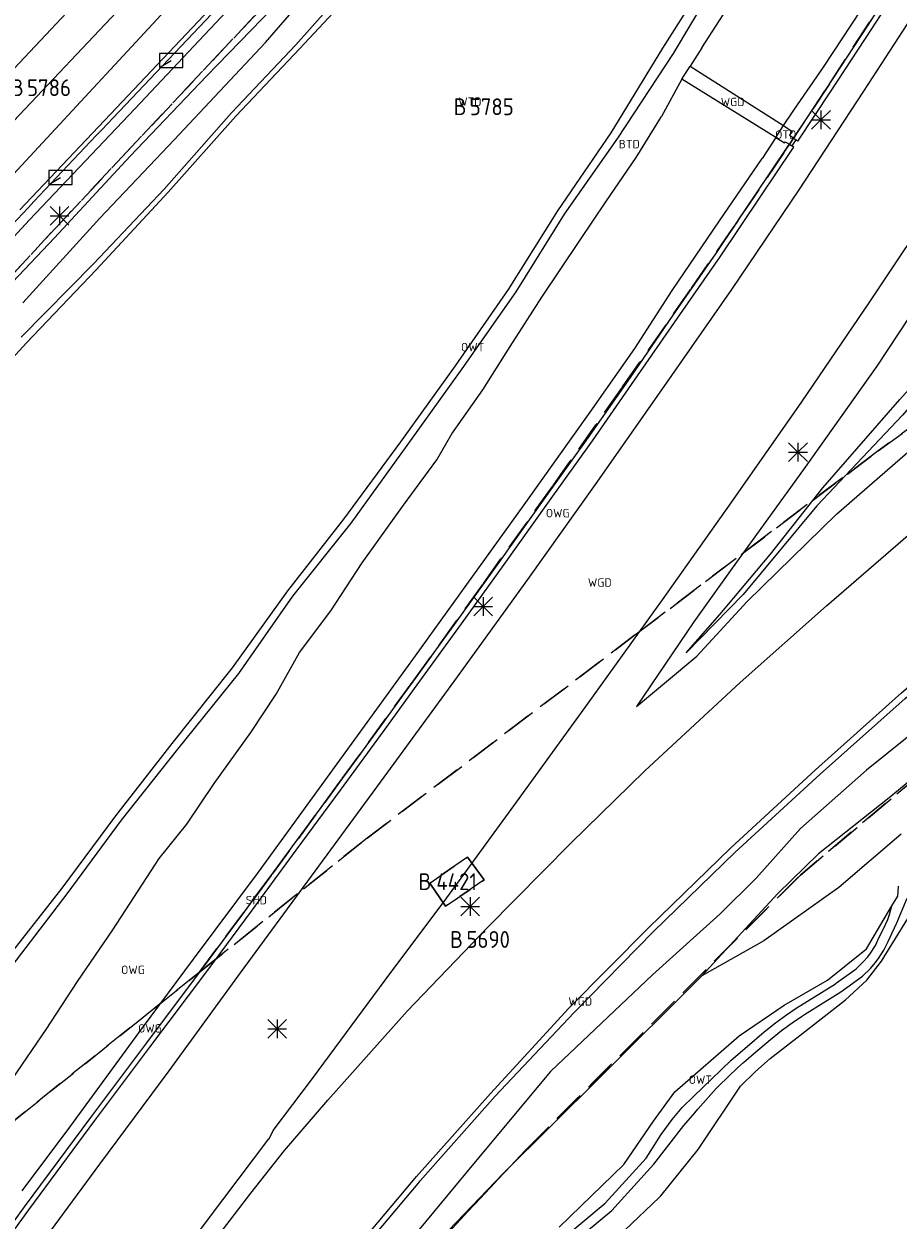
# Model space of a CAD drawing. Header units: metres. Extents: x 207644 to 210135, y 370459 to 373417.
# Tile 257 of 279: x 208436 to 208530, y 372613 to 372741. Entities that reach past the tile are written whole.
import ezdxf
from ezdxf.enums import TextEntityAlignment as Align

# ---------------------------------------------------------------- set-up
doc = ezdxf.new("R2010")
doc.units = ezdxf.units.M
doc.linetypes.add('HIDDEN2', pattern=[4.7625, 3.175, -1.5875])
for name, color, linetype in [('BTD', 7, 'Continuous'), ('KAD_perceelnummer', 212, 'Continuous'), ('KAD_sectie', 212, 'Continuous'), ('KAD_Vastgesteld_Perceel', 212, 'Continuous'), ('OTD', 7, 'Continuous'), ('OWG', 7, 'Continuous'), ('OWT', 7, 'Continuous'), ('SHD', 7, 'Continuous'), ('WGD', 7, 'Continuous'), ('WTD', 7, 'Continuous')]:
    doc.layers.add(name, color=color, linetype=linetype)
for name, color, linetype, lineweight in [('GKL', 52, 'Continuous', 25), ('GMV', 7, 'Continuous', 25), ('Q21_lantaarnpaal', 1, 'Continuous', 0), ('Q23_kolk', 153, 'Continuous', 0)]:
    doc.layers.add(name, color=color, linetype=linetype, lineweight=lineweight)
doc.styles.add('ISO', font='isocpeur.ttf', dxfattribs={"height": 1})
doc.styles.add('ISOCP', font='ISOCP.shx', dxfattribs={"height": 1.8})

# ---------------------------------------------------------------- blocks, each defined once
blk = doc.blocks.new('ACMAP_ANN_TEMPLATE_Vastgesteld_Perceelnummer')
at = {"layer": 'KAD_perceelnummer', "style": 'ISOCP'}
blk.add_attdef('Perceelnummer', text='', height=1.8, dxfattribs=at).set_placement((0, 0), align=Align.MIDDLE)
at = {"layer": 'KAD_sectie', "style": 'ISOCP'}
blk.add_attdef('sectie', text='', height=1.8, dxfattribs=at).set_placement((-2.7, 0), align=Align.MIDDLE_RIGHT)
blk = doc.blocks.new('Q21')
for p, q in [((-1, 1), (0, 0)), ((-1, 0), (0, 0)), ((-1, -1), (0, 0)), ((0, 1), (0, 0)), ((0, 0), (1, 1)), ((0, 0), (1, 0)), ((0, 0), (0, -1)), ((0, 0), (1, -1))]:
    blk.add_line(p, q)
blk = doc.blocks.new('Q23')
blk.add_line((-1.25, -0.75), (0, 0))
blk.add_lwpolyline([(-1.25, -0.75), (1.25, -0.75), (1.25, 0.75), (-1.25, 0.75), (-1.25, -0.75)])

msp = doc.modelspace()

# ---------------------------------------------------------------- linework, layer by layer
at = {"layer": 'GKL', "color": 253, "linetype": 'Continuous', "lineweight": 13}
for points in [[(208521.79, 372736.296), (208525.776, 372742.37)], [(208518.629, 372731.695), (208521.79, 372736.296)], [(208517.512, 372730.059), (208518.629, 372731.695)], [(208516.684, 372728.771), (208515.227, 372726.521)], [(208510.671, 372719.869), (208515.227, 372726.521)], [(208505.587, 372712.396), (208510.671, 372719.869)], [(208534.501, 372714.888), (208527.486, 372704.3)], [(208501.627, 372706.189), (208505.587, 372712.396)], [(208496.845, 372699.386), (208501.627, 372706.189)], [(208527.486, 372704.3), (208519.664, 372693.248)], [(208489.767, 372689.46), (208496.845, 372699.386)], [(208523.176, 372688.469), (208532.984, 372697.007)], [(208519.664, 372693.248), (208512.027, 372682.697)], [(208484.905, 372682.711), (208489.767, 372689.46)], [(208513.614, 372679.118), (208523.176, 372688.469)], [(208478.131, 372673.311), (208484.905, 372682.711)], [(208512.027, 372682.697), (208507.938, 372676.955)], [(208508.24, 372673.283), (208513.614, 372679.118)], [(208507.938, 372676.955), (208501.798, 372667.88)], [(208471.928, 372664.734), (208478.131, 372673.311)], [(208504.767, 372670.378), (208508.24, 372673.283)], [(208501.798, 372667.88), (208504.767, 372670.378)], [(208539.084, 372671.269), (208526.407, 372661.085)], [(208466.536, 372657.309), (208471.928, 372664.734)], [(208526.407, 372661.085), (208519.33, 372654.817)], [(208461.345, 372650.168), (208466.536, 372657.309)], [(208519.33, 372654.817), (208514.576, 372649.517)], [(208454.405, 372640.858), (208461.345, 372650.168)], [(208514.576, 372649.517), (208510.739, 372645.696)], [(208510.739, 372645.696), (208503.496, 372639.183)], [(208448.951, 372633.479), (208454.405, 372640.858)], [(208503.496, 372639.183), (208492.587, 372628.84)], [(208441.158, 372622.872), (208448.951, 372633.479)], [(208492.587, 372628.84), (208484.512, 372619.141)], [(208436.046, 372616.065), (208441.158, 372622.872)], [(208484.512, 372619.141), (208475.604, 372608.394)]]:
    msp.add_lwpolyline(points, dxfattribs=at)
at = {"layer": 'GMV', "color": 253, "linetype": 'Continuous', "lineweight": 13}
for points in [[(208590.728, 372858.2), (208585.773, 372847.296), (208581.342, 372837.974), (208577.041, 372829.108), (208573.456, 372822.089), (208568.794, 372812.946), (208564.205, 372804.366), (208560.308, 372797.191), (208556.426, 372790.194), (208551.439, 372781.495), (208547.428, 372774.532), (208543.334, 372767.665), (208539.18, 372760.946), (208535.024, 372754.126), (208530.648, 372747.173), (208526.453, 372740.697), (208522.132, 372734.068), (208518.593, 372728.725)], [(208591.236, 372857.985), (208586.272, 372847.063), (208581.839, 372837.735), (208577.535, 372828.862), (208573.947, 372821.838), (208569.283, 372812.691), (208564.69, 372804.104), (208560.792, 372796.925), (208556.906, 372789.923), (208551.917, 372781.219), (208547.903, 372774.253), (208543.805, 372767.379), (208539.65, 372760.658), (208535.492, 372753.835), (208531.113, 372746.876), (208526.915, 372740.396), (208522.593, 372733.765), (208519.025, 372728.378), (208518.825, 372728.539)], [(208592.877, 372854.324), (208587.672, 372843.113), (208582.906, 372833.072), (208577.274, 372821.751), (208571.93, 372811.396), (208566.355, 372800.877), (208560.093, 372789.551), (208553.792, 372778.494), (208547.269, 372767.401), (208539.643, 372754.874), (208533.037, 372744.466), (208526.086, 372733.736), (208519.142, 372723.19), (208511.938, 372712.509), (208504.461, 372701.766), (208497.362, 372691.641), (208490.111, 372681.461), (208482.31, 372670.663), (208474.738, 372660.314), (208466.98, 372649.728), (208459.392, 372639.364), (208451.74, 372628.877), (208444.346, 372618.923), (208436.671, 372608.487)], [(208675.945, 372809.27), (208666.008, 372794.664), (208655.175, 372780.021), (208645.827, 372768.085), (208633.568, 372753.583), (208623.553, 372742.21), (208613.304, 372732.048), (208598.128, 372717.289), (208590.519, 372710.645), (208589.882, 372710.102), (208586.747, 372707.386), (208582.235, 372703.459), (208572.636, 372695.265), (208569.48, 372692.548), (208567.194, 372690.584), (208554.215, 372679.63), (208540.903, 372668.078), (208528.826, 372658.093), (208521.276, 372652.109), (208516.926, 372647.866), (208508.773, 372639.076)], [(208601.516, 372767.314), (208587.624, 372754.037), (208578.113, 372744.846), (208568.358, 372736.25), (208558.755, 372727.794), (208549.076, 372719.237), (208539.235, 372709.367), (208530.231, 372699.045), (208521.09, 372689.356), (208513.21, 372679.877), (208507.111, 372673.616), (208510.696, 372677.74), (208516.113, 372684.173), (208521.717, 372691.272), (208529.951, 372700.73), (208538.739, 372710.503), (208547.057, 372720.929), (208553.847, 372732.718), (208562.11, 372744.728), (208569.14, 372755.354), (208576.782, 372767.816), (208584.279, 372780.562)], [(208452.713, 372754.814), (208426.101, 372726.533)], [(208510.174, 372747.199), (208504.559, 372738.345)], [(208462.09, 372738.936), (208468.15, 372745.957)], [(208472.317, 372746.567), (208465.336, 372738.692)], [(208465.764, 372738.316), (208472.887, 372745.978)], [(208505.738, 372737.766), (208511.091, 372746.771)], [(208433.278, 372728.582), (208448.609, 372744.842)], [(208457.994, 372744.504), (208445.496, 372731.272)], [(208450.081, 372605.177), (208457.514, 372615.075), (208462.461, 372621.599), (208462.503, 372621.607), (208462.919, 372622.493), (208467.118, 372628.087), (208474.889, 372638.612), (208481.489, 372647.425), (208488.931, 372657.634), (208496.376, 372667.878), (208504.555, 372679.298), (208511.92, 372689.697), (208519.471, 372700.472), (208526.747, 372711.188), (208534.495, 372722.796), (208541.936, 372734.208), (208549.008, 372745.31)], [(208453.188, 372744.357), (208436.462, 372726.286)], [(208458.311, 372744.118), (208445.813, 372730.886)], [(208448.104, 372731.855), (208459.042, 372743.436)], [(208508.794, 372738.355), (208512.545, 372744.262)], [(208455.771, 372735.336), (208462.925, 372742.674)], [(208452.308, 372728.51), (208462.09, 372738.936)], [(208465.336, 372738.692), (208458.454, 372731.422)], [(208458.908, 372731.061), (208465.764, 372738.316)], [(208504.559, 372738.345), (208499.051, 372729.265)], [(208508.794, 372738.355), (208507.527, 372736.414)], [(208499.783, 372728.703), (208505.738, 372737.766)], [(208506.638, 372735.029), (208507.527, 372736.414)], [(208507.527, 372736.414), (208517.512, 372730.059)], [(208447.607, 372726.765), (208455.771, 372735.336)], [(208506.638, 372735.029), (208504.451, 372731.041)], [(208516.684, 372728.771), (208506.638, 372735.029)], [(208436.847, 372719.962), (208448.104, 372731.855)], [(208445.496, 372731.272), (208435.8, 372721.032)], [(208458.454, 372731.422), (208451.236, 372723.239)], [(208451.697, 372722.932), (208458.908, 372731.061)], [(208501.766, 372726.649), (208504.451, 372731.041)], [(208499.051, 372729.265), (208493.351, 372720.921)], [(208516.684, 372728.771), (208517.512, 372730.059)], [(208517.512, 372730.059), (208518.432, 372729.426), (208518.173, 372729.04), (208518.593, 372728.725)], [(208430.487, 372606.32), (208436.32, 372614.357), (208443.398, 372623.895), (208449.294, 372631.742), (208455.477, 372639.98), (208460.139, 372646.301), (208464.938, 372652.851), (208469.671, 372659.245), (208474.327, 372665.65), (208477.868, 372670.52), (208482.6, 372677.058), (208487.168, 372683.398), (208491.848, 372689.957), (208496.614, 372696.623), (208501.138, 372703.104), (208505.711, 372709.749), (208510.28, 372716.335), (208514.643, 372722.822), (208517.99, 372727.815), (208518.147, 372728.053)], [(208430.934, 372605.997), (208436.765, 372614.03), (208443.84, 372623.565), (208449.735, 372631.411), (208455.92, 372639.65), (208460.583, 372645.974), (208465.382, 372652.524), (208470.116, 372658.918), (208474.773, 372665.325), (208478.314, 372670.196), (208483.047, 372676.734), (208487.616, 372683.076), (208492.296, 372689.636), (208497.064, 372696.305), (208501.591, 372702.79), (208506.165, 372709.435), (208510.735, 372716.023), (208515.101, 372722.514), (208518.449, 372727.509), (208518.61, 372727.753), (208518.415, 372727.879)], [(208444.376, 372720.149), (208452.308, 372728.51)], [(208494.087, 372720.574), (208499.783, 372728.703)], [(208516.684, 372728.771), (208517.609, 372728.198), (208517.694, 372728.325), (208518.147, 372728.053)], [(208518.147, 372728.053), (208518.415, 372727.879)], [(208518.825, 372728.539), (208518.415, 372727.879)], [(208518.593, 372728.725), (208518.825, 372728.539)], [(208439.521, 372718.039), (208447.607, 372726.765)], [(208498.504, 372721.907), (208501.766, 372726.649)], [(208436.462, 372726.286), (208424.871, 372713.774)], [(208451.236, 372723.239), (208443.707, 372715.253)], [(208443.99, 372714.622), (208451.697, 372722.932)], [(208495.735, 372717.754), (208498.504, 372721.907)], [(208436.119, 372711.066), (208444.376, 372720.149)], [(208493.351, 372720.921), (208488.047, 372712.523)], [(208488.921, 372712.247), (208494.087, 372720.574)], [(208429.631, 372712.178), (208436.847, 372719.962)], [(208429.232, 372707.234), (208439.521, 372718.039)], [(208491.666, 372711.675), (208495.735, 372717.754)], [(208443.707, 372715.253), (208435.947, 372707.421)], [(208436.508, 372706.818), (208443.99, 372714.622)], [(208488.047, 372712.523), (208482.377, 372704.344)], [(208483.128, 372704.024), (208488.921, 372712.247)], [(208488.269, 372706.417), (208491.666, 372711.675)], [(208429.11, 372698.728), (208436.508, 372706.818)], [(208470.418, 372608.254), (208477.892, 372617.152), (208478.256, 372617.572), (208486.15, 372626.48), (208494.549, 372635.604), (208503.059, 372644.211), (208511.893, 372652.752), (208520.951, 372661.122), (208530.149, 372669.332), (208539.479, 372677.444), (208548.661, 372685.322), (208559.706, 372694.579), (208570.242, 372703.569), (208573.741, 372706.612)], [(208470.879, 372607.832), (208478.42, 372616.836), (208478.627, 372617.11), (208486.658, 372626.168), (208495.077, 372635.11), (208503.607, 372643.792), (208512.326, 372652.252), (208521.448, 372660.648), (208530.534, 372668.748), (208539.84, 372676.812), (208549.059, 372684.687), (208560.186, 372694.165), (208570.647, 372703.041), (208574.185, 372706.023), (208574.055, 372706.332), (208573.741, 372706.612)], [(208485.355, 372701.773), (208488.269, 372706.417)], [(208482.377, 372704.344), (208476.526, 372696.219)], [(208477.238, 372695.815), (208483.128, 372704.024)], [(208482.042, 372697.053), (208485.355, 372701.773)], [(208476.526, 372696.219), (208470.452, 372687.946)], [(208480.425, 372694.277), (208482.042, 372697.053)], [(208471.26, 372687.51), (208477.238, 372695.815)], [(208476.849, 372689.421), (208480.425, 372694.277)], [(208472.439, 372683.26), (208476.849, 372689.421)], [(208403.521, 372539.255), (208405.964, 372542.639), (208409.688, 372547.785), (208413.256, 372552.616), (208415.763, 372555.904), (208423.39, 372566.133), (208430.599, 372576.106), (208438.217, 372586.376), (208445.526, 372596.145), (208453.171, 372606.216), (208460.538, 372615.79), (208464.117, 372620.376), (208465.896, 372622.437), (208468.772, 372625.765), (208477.258, 372635.295), (208485.852, 372644.248), (208494.759, 372653.245), (208502.694, 372660.99), (208512.891, 372670.466), (208522.12, 372678.642), (208531.652, 372686.913), (208534.369, 372689.193)], [(208470.452, 372687.946), (208464.446, 372680.276)], [(208465.009, 372679.701), (208471.26, 372687.51)], [(208469.076, 372678.131), (208472.439, 372683.26)], [(208464.446, 372680.276), (208458.533, 372672.008)], [(208459.238, 372671.399), (208465.009, 372679.701)], [(208465.72, 372673.652), (208469.076, 372678.131)], [(208463.234, 372669.197), (208465.72, 372673.652)], [(208458.533, 372672.008), (208452.08, 372663.931)], [(208452.732, 372663.314), (208459.238, 372671.399)], [(208460.512, 372665.107), (208463.234, 372669.197)], [(208456.604, 372659.655), (208460.512, 372665.107)], [(208452.08, 372663.931), (208446.044, 372656.176)], [(208446.67, 372655.722), (208452.732, 372663.314)], [(208453.664, 372655.288), (208456.604, 372659.655)], [(208446.044, 372656.176), (208440.29, 372648.427)], [(208440.873, 372647.839), (208446.67, 372655.722)], [(208450.704, 372651.605), (208453.664, 372655.288)], [(208530.116, 372654.208), (208523.435, 372648.515), (208515.425, 372642.798), (208508.773, 372639.076)], [(208445.747, 372643.997), (208450.704, 372651.605)], [(208529.744, 372647.594), (208529.803, 372648.641)], [(208440.29, 372648.427), (208433.727, 372640.042)], [(208434.53, 372639.534), (208440.873, 372647.839)], [(208529.122, 372646.548), (208529.744, 372647.594)], [(208529.645, 372644.716), (208530.764, 372647.372)], [(208526.382, 372641.94), (208529.122, 372646.548)], [(208528.013, 372640.627), (208531.283, 372645.951)], [(208528.839, 372645.636), (208529.122, 372646.548)], [(208528.209, 372644.101), (208528.671, 372645.092)], [(208528.671, 372645.092), (208528.839, 372645.636)], [(208529.149, 372643.65), (208529.645, 372644.716)], [(208441.971, 372638.469), (208445.747, 372643.997)], [(208527.758, 372643.184), (208528.209, 372644.101)], [(208528.698, 372642.734), (208529.149, 372643.65)], [(208526.832, 372641.503), (208527.352, 372642.314)], [(208527.352, 372642.314), (208527.758, 372643.184)], [(208528.267, 372641.811), (208528.698, 372642.734)], [(208522.21, 372638.591), (208526.382, 372641.94)], [(208526.046, 372640.559), (208526.525, 372641.096)], [(208526.525, 372641.096), (208526.832, 372641.503)], [(208527.331, 372640.434), (208527.688, 372640.907)], [(208527.688, 372640.907), (208528.267, 372641.811)], [(208523.195, 372638.301), (208525.298, 372639.803)], [(208525.298, 372639.803), (208526.046, 372640.559)], [(208525.976, 372639.007), (208526.806, 372639.845)], [(208526.414, 372638.584), (208528.013, 372640.627)], [(208526.806, 372639.845), (208527.331, 372640.434)], [(208438.618, 372633.315), (208441.971, 372638.469)], [(208508.773, 372639.076), (208497.848, 372628.163), (208487.531, 372617.89), (208477.485, 372607.453), (208469.478, 372598.883), (208462.023, 372587.542), (208454.17, 372574.875), (208447.49, 372564.922)], [(208517.599, 372635.907), (208522.21, 372638.591)], [(208523.065, 372638.208), (208523.195, 372638.301)], [(208523.644, 372637.341), (208525.976, 372639.007)], [(208524.155, 372636.483), (208526.414, 372638.584)], [(208520.08, 372636.353), (208523.065, 372638.208)], [(208520.631, 372635.469), (208523.644, 372637.341)], [(208512.771, 372632.655), (208517.599, 372635.907)], [(208518.857, 372635.589), (208520.08, 372636.353)], [(208519.266, 372632.673), (208524.155, 372636.483)], [(208516.651, 372634.038), (208517.826, 372634.881)], [(208517.826, 372634.881), (208518.857, 372635.589)], [(208518.425, 372634.029), (208519.428, 372634.717)], [(208519.428, 372634.717), (208519.761, 372634.925)], [(208519.761, 372634.925), (208520.631, 372635.469)], [(208435.01, 372628.043), (208438.618, 372633.315)], [(208515.459, 372633.06), (208516.651, 372634.038)], [(208516.129, 372632.262), (208517.286, 372633.211)], [(208517.286, 372633.211), (208518.425, 372634.029)], [(208505.873, 372626.644), (208512.771, 372632.655)], [(208513.645, 372631.499), (208515.459, 372633.06)], [(208514.322, 372630.707), (208516.129, 372632.262)], [(208516.098, 372630.205), (208519.266, 372632.673)], [(208511.916, 372630.032), (208513.645, 372631.499)], [(208513.25, 372629.798), (208514.322, 372630.707)], [(208509.828, 372628.018), (208511.916, 372630.032)], [(208510.551, 372627.268), (208512.616, 372629.259)], [(208512.616, 372629.259), (208513.25, 372629.798)], [(208514.535, 372628.806), (208516.098, 372630.205)], [(208507.932, 372626.184), (208509.828, 372628.018)], [(208512.918, 372627.246), (208514.535, 372628.806)], [(208508.357, 372624.808), (208510.302, 372626.989)], [(208508.395, 372620.469), (208512.918, 372627.246)], [(208510.302, 372626.989), (208510.551, 372627.268)], [(208503.614, 372623.507), (208505.873, 372626.644)], [(208506.662, 372624.959), (208507.932, 372626.184)], [(208505.596, 372623.697), (208506.662, 372624.959)], [(208506.865, 372623.028), (208508.014, 372624.399)], [(208508.014, 372624.399), (208508.357, 372624.808)], [(208500.431, 372618.859), (208503.614, 372623.507)], [(208503.653, 372618.896), (208506.865, 372623.028)], [(208504.43, 372622.078), (208505.596, 372623.697)], [(208502.822, 372619.531), (208504.43, 372622.078)], [(208504.391, 372615.51), (208508.395, 372620.469)], [(208498.421, 372614.714), (208502.822, 372619.531)], [(208493.529, 372612.15), (208500.431, 372618.859)], [(208501.177, 372616.186), (208503.653, 372618.896)], [(208499.144, 372613.961), (208501.177, 372616.186)], [(208500.537, 372611.836), (208504.225, 372615.351)], [(208504.225, 372615.351), (208504.391, 372615.51)], [(208494.096, 372611.086), (208498.421, 372614.714)], [(208496.436, 372611.69), (208499.144, 372613.961)]]:
    msp.add_lwpolyline(points, dxfattribs=at)
msp.add_lwpolyline([(208426.545, 372710.29, -0.0060205), (208445.813, 372730.886)], format="xyb", dxfattribs=at)
at = {"layer": 'KAD_Vastgesteld_Perceel', "color": 253, "linetype": 'HIDDEN2', "lineweight": 13}
for points in [[(208434.157, 372759.703), (208437.17, 372757.986), (208442.777, 372756.578), (208447.212, 372756.52), (208451.4, 372758.323), (208459.215, 372766.987), (208464.931, 372773.442), (208470.587, 372779.948), (208476.185, 372786.507), (208481.722, 372793.115), (208483.808, 372795.652), (208523.776, 372817.055), (208521.762, 372814.522), (208517.582, 372809.371), (208488.745, 372773.641), (208485.38, 372769.449), (208481.964, 372765.298), (208478.495, 372761.191), (208474.976, 372757.127), (208471.407, 372753.108), (208467.788, 372749.133), (208464.12, 372745.203), (208440.147, 372719.658), (208414.399, 372691.762)], [(208427.614, 372608.829), (208435.35, 372623.7), (208455.011, 372639.432), (208472.967, 372653.801), (208501.59, 372675.507), (208527.635, 372695.242), (208632.725, 372771.831), (208655.023, 372787.934), (208668.518, 372797.679)], [(208469.681, 372598.818), (208489.914, 372620.409), (208519.323, 372649.841), (208561.217, 372685.077), (208590.087, 372710.028), (208623.711, 372742.047), (208623.711, 372742.047), (208628.02, 372746.749), (208632.27, 372751.504), (208636.461, 372756.313), (208640.591, 372761.173), (208644.66, 372766.084), (208648.667, 372771.045), (208652.613, 372776.057), (208656.495, 372781.117), (208660.314, 372786.225)], [(208660.314, 372786.225), (208656.495, 372781.117), (208652.613, 372776.057), (208648.667, 372771.045), (208644.66, 372766.084), (208640.591, 372761.173), (208636.461, 372756.313), (208632.27, 372751.504), (208628.02, 372746.749), (208623.711, 372742.047), (208590.087, 372710.028), (208561.217, 372685.077), (208519.323, 372649.841), (208489.914, 372620.409), (208469.681, 372598.818)], [(208632.725, 372771.831), (208527.635, 372695.242), (208501.59, 372675.507), (208472.967, 372653.801), (208455.011, 372639.432), (208462.683, 372649.782), (208470.306, 372660.169), (208477.879, 372670.592), (208485.401, 372681.052), (208492.874, 372691.547), (208500.296, 372702.078), (208507.668, 372712.644), (208512.641, 372719.868), (208517.549, 372727.137), (208522.391, 372734.45), (208527.166, 372741.806)], [(208414.399, 372691.762), (208440.147, 372719.658), (208464.12, 372745.203)], [(208527.166, 372741.806), (208522.391, 372734.45), (208517.549, 372727.137), (208512.641, 372719.868), (208507.668, 372712.644), (208500.296, 372702.078), (208492.874, 372691.547), (208485.401, 372681.052), (208477.879, 372670.592), (208470.306, 372660.169), (208462.683, 372649.782), (208455.011, 372639.432), (208435.35, 372623.7)]]:
    msp.add_lwpolyline(points, dxfattribs=at)
for points in [[(208483.722, 372651.765), (208485.49, 372649.34), (208481.368, 372646.509), (208479.67, 372648.982), (208483.722, 372651.765)], [(208481.368, 372646.509), (208485.49, 372649.34), (208483.722, 372651.765), (208479.67, 372648.982), (208481.368, 372646.509)]]:
    msp.add_lwpolyline(points, close=True, dxfattribs=at)

# ---------------------------------------------------------------- block references
ref = msp.add_blockref('ACMAP_ANN_TEMPLATE_Vastgesteld_Perceelnummer', (208438.933, 372734.108), dxfattribs=at)
ref.add_attrib('Perceelnummer', '5786', dxfattribs={"layer": 'KAD_perceelnummer', "lineweight": 13, "height": 1.8, "style": 'ISOCP'}).set_placement((208438.933, 372734.108), align=Align.MIDDLE)
ref.add_attrib('sectie', 'B', dxfattribs={"layer": 'KAD_sectie', "lineweight": 13, "height": 1.8, "style": 'ISOCP'}).set_placement((208436.233, 372734.108), align=Align.MIDDLE_RIGHT)
ref = msp.add_blockref('ACMAP_ANN_TEMPLATE_Vastgesteld_Perceelnummer', (208486.303, 372732.068), dxfattribs=at)
ref.add_attrib('Perceelnummer', '5785', dxfattribs={"layer": 'KAD_perceelnummer', "lineweight": 13, "height": 1.8, "style": 'ISOCP'}).set_placement((208486.303, 372732.068), align=Align.MIDDLE)
ref.add_attrib('sectie', 'B', dxfattribs={"layer": 'KAD_sectie', "lineweight": 13, "height": 1.8, "style": 'ISOCP'}).set_placement((208483.603, 372732.068), align=Align.MIDDLE_RIGHT)
ref = msp.add_blockref('ACMAP_ANN_TEMPLATE_Vastgesteld_Perceelnummer', (208482.545, 372649.137), dxfattribs=at)
ref.add_attrib('Perceelnummer', '4421', dxfattribs={"layer": 'KAD_perceelnummer', "lineweight": 13, "height": 1.8, "style": 'ISOCP'}).set_placement((208482.545, 372649.137), align=Align.MIDDLE)
ref.add_attrib('sectie', 'B', dxfattribs={"layer": 'KAD_sectie', "lineweight": 13, "height": 1.8, "style": 'ISOCP'}).set_placement((208479.845, 372649.137), align=Align.MIDDLE_RIGHT)
ref = msp.add_blockref('ACMAP_ANN_TEMPLATE_Vastgesteld_Perceelnummer', (208485.923, 372642.951), dxfattribs=at)
ref.add_attrib('Perceelnummer', '5690', dxfattribs={"layer": 'KAD_perceelnummer', "lineweight": 13, "height": 1.8, "style": 'ISOCP'}).set_placement((208485.923, 372642.951), align=Align.MIDDLE)
ref.add_attrib('sectie', 'B', dxfattribs={"layer": 'KAD_sectie', "lineweight": 13, "height": 1.8, "style": 'ISOCP'}).set_placement((208483.223, 372642.951), align=Align.MIDDLE_RIGHT)
at = {"layer": 'Q21_lantaarnpaal', "color": 253}
for p in [(208521.527, 372730.678), (208440.056, 372720.406), (208519.066, 372695.118), (208485.379, 372678.577), (208483.993, 372646.478), (208463.336, 372633.385)]:
    msp.add_blockref('Q21', p, dxfattribs=at)
at = {"layer": 'Q23_kolk', "color": 253}
for p in [(208452.005, 372737.019), (208440.151, 372724.504)]:
    msp.add_blockref('Q23', p, dxfattribs=at)

# ---------------------------------------------------------------- texts
at = {"layer": 'BTD', "color": 253, "linetype": 'Continuous', "lineweight": 13, "style": 'ISO'}
msp.add_text('BTD', height=0.9, dxfattribs=at).set_placement((208501.016, 372728.07), align=Align.MIDDLE_CENTER)
at = {"layer": 'OTD', "color": 253, "linetype": 'Continuous', "lineweight": 13, "style": 'ISO'}
msp.add_text('OTD', height=0.9, dxfattribs=at).set_placement((208517.755, 372729.09), align=Align.MIDDLE_CENTER)
at = {"layer": 'OWG', "color": 253, "linetype": 'Continuous', "lineweight": 13, "style": 'ISO'}
for p in [(208493.362, 372688.576), (208447.919, 372639.703), (208449.738, 372633.439)]:
    msp.add_text('OWG', height=0.9, dxfattribs=at).set_placement(p, align=Align.MIDDLE_CENTER)
at = {"layer": 'OWT', "color": 253, "linetype": 'Continuous', "lineweight": 13, "style": 'ISO'}
for p in [(208484.255, 372706.339), (208508.624, 372627.947)]:
    msp.add_text('OWT', height=0.9, dxfattribs=at).set_placement(p, align=Align.MIDDLE_CENTER)
at = {"layer": 'SHD', "color": 253, "linetype": 'Continuous', "lineweight": 13, "style": 'ISO'}
msp.add_text('SHD', height=0.9, dxfattribs=at).set_placement((208461.112, 372647.163), align=Align.MIDDLE_CENTER)
at = {"layer": 'WGD', "color": 253, "linetype": 'Continuous', "lineweight": 13, "style": 'ISO'}
for p in [(208512.075, 372732.581), (208497.858, 372681.148), (208495.767, 372636.324)]:
    msp.add_text('WGD', height=0.9, dxfattribs=at).set_placement(p, align=Align.MIDDLE_CENTER)
at = {"layer": 'WTD', "color": 253, "linetype": 'Continuous', "lineweight": 13, "style": 'ISO'}
msp.add_text('WTD', height=0.9, dxfattribs=at).set_placement((208483.961, 372732.616), align=Align.MIDDLE_CENTER)

doc.saveas('drawing.dxf')
